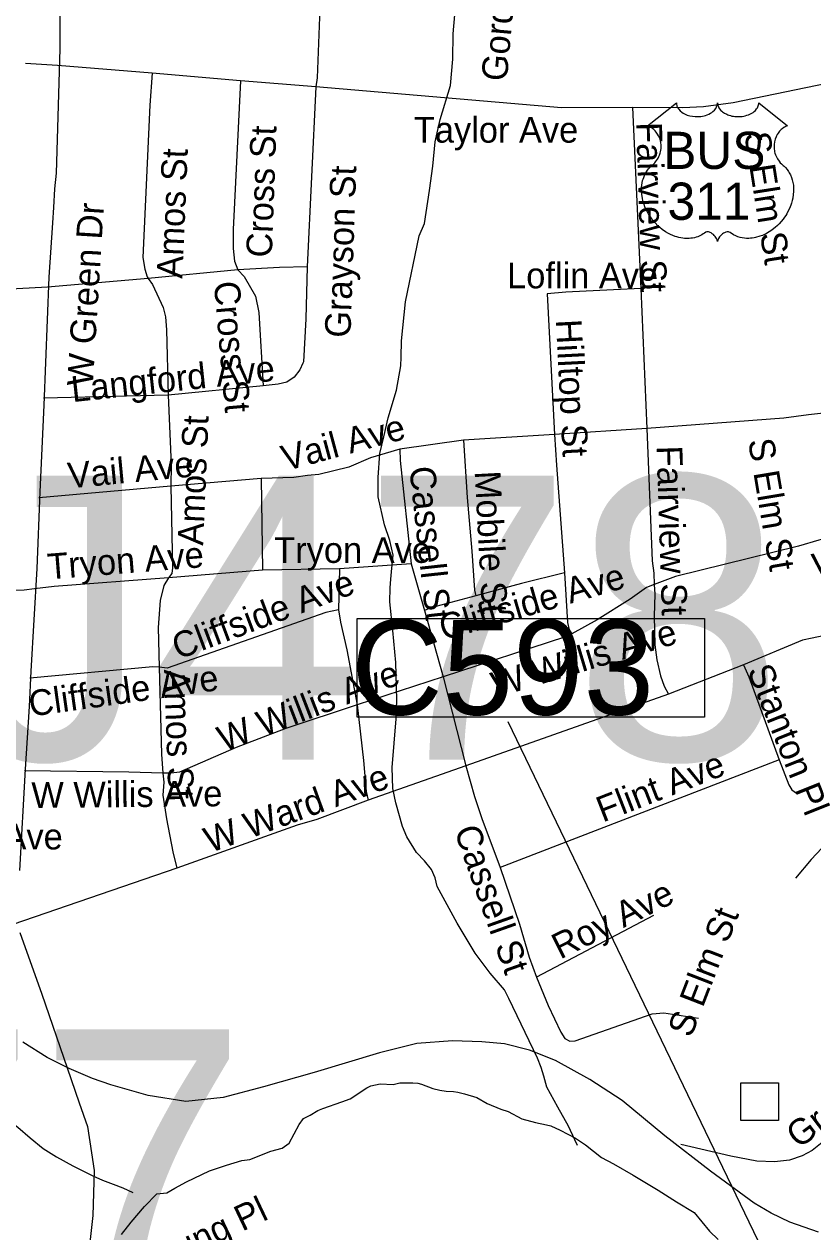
# Model space of a CAD drawing. Extents: x 1662474 to 1856135, y 779280 to 917889.
# Drawn here: x 1699781 to 1702696, y 797474 to 801937 of the extents above; entities that cross this region are included whole.
import ezdxf

# ---------------------------------------------------------------- set-up
doc = ezdxf.new("R2010")
doc.units = 0
for name, color, linetype in [('Exist Hydrographic Creek Single Shore', 7, 'Continuous'), ('Exist Hydrographic Misc Water Feature', 7, 'Continuous'), ('Exist Railroad Mainline', 7, 'Continuous'), ('Exist Road Non-System Structure Non-Sys Other Attributed CELL', 7, 'Continuous'), ('Exist Road Non-System Structure Non-Sys Other Number Label', 7, 'Continuous'), ('Exist Road Non-System Type 51', 7, 'Continuous'), ('Exist Road Non-System Type 51 Label', 7, 'Continuous'), ('Exist Road Primary US Shield CELL', 7, 'Continuous'), ('Exist Road Primary US Shield Number Label', 7, 'Continuous'), ('Exist Road Secondary Structure Culvert Number Label', 7, 'Continuous'), ('Exist Road Secondary Type 51 Attributed', 7, 'Continuous'), ('Exist Road Secondary Type 51 Label', 7, 'Continuous')]:
    doc.layers.add(name, color=color, linetype=linetype)

msp = doc.modelspace()

# ---------------------------------------------------------------- linework, layer by layer
at = {"layer": 'Exist Hydrographic Creek Single Shore'}
msp.add_lwpolyline([(1700140.6, 797464.6), (1700176.4, 797510.2), (1700226.2, 797567.5), (1700271.4, 797613.9), (1700308.4, 797617.9), (1700338.2, 797634.9), (1700381.4, 797659.3), (1700466.1, 797699.2), (1700528.6, 797720.2), (1700557.2, 797728.9), (1700586, 797738.1), (1700614.9, 797741.5), (1700692.6, 797771.9), (1700735.1, 797783.2), (1700760.1, 797802.1), (1700797.4, 797870.9), (1700813.9, 797892.4), (1700838.5, 797904.8), (1700866.1, 797922.9), (1700885.2, 797930.2), (1700954.9, 797954.6), (1700985.8, 797965.6), (1701048, 798005.8), (1701062.1, 798013.1), (1701097.1, 798020.8), (1701144.4, 798018.1), (1701168.8, 798024.9), (1701217.5, 798024.7), (1701236.1, 798023.9), (1701249.9, 798019.2), (1701291, 798004.2), (1701317.8, 797997.4), (1701341.1, 797993.2), (1701368.2, 797992.1), (1701383.6, 797990.6), (1701408.4, 797984.5), (1701453.8, 797970.4), (1701492.1, 797948.3), (1701543.2, 797927.1), (1701569.5, 797918.1), (1701620.1, 797891.4), (1701670.5, 797877.4), (1701710.8, 797869.1), (1701727.2, 797865.1), (1701761.6, 797849.1), (1701819.1, 797819.9), (1701855.9, 797795), (1701914.4, 797749.1), (1701958.5, 797725.2), (1702031.5, 797683.8), (1702123.9, 797628.1), (1702191.5, 797584.6), (1702257.6, 797544.9), (1702313.4, 797476.4), (1702345.9, 797445.4)], dxfattribs=at)
at = {"layer": 'Exist Hydrographic Misc Water Feature'}
for points in [[(1701175.2, 800766.2), (1701189.8, 800910.3), (1701240.4, 801154.6), (1701260.7, 801200.2), (1701279, 801322.1), (1701291.2, 801412), (1701299.7, 801502.1), (1701318, 801583.9), (1701356.5, 801710.2), (1701364.7, 801807.7), (1701367.1, 801900.4), (1701383.9, 802097.9), (1701392, 802158.4), (1701426.4, 802302.1), (1701454.7, 802368), (1701509.1, 802480.1)], [(1701825.9, 797793), (1701816.5, 797814.5), (1701792.8, 797864.3), (1701753, 797934.8), (1701713.2, 798008.6), (1701701.6, 798049.1), (1701691.5, 798081.3), (1701677.7, 798115.2), (1701572.3, 798335.6), (1701556.5, 798368), (1701502.9, 798429.8), (1701447.2, 798504), (1701381.6, 798614.4), (1701307.9, 798750.6), (1701299.9, 798782.6), (1701286.2, 798813.3), (1701260.2, 798845), (1701230.4, 798875.2), (1701194.7, 798933.4), (1701178.9, 798971.4), (1701155, 799059.7), (1701143.4, 799111.6), (1701141.4, 799189.6), (1701156.2, 799369.9), (1701158.4, 799439.5), (1701154.9, 799577.5), (1701143.4, 799695.9), (1701131.9, 799802), (1701133.8, 799853.6), (1701136.1, 799885.6), (1701140.2, 799925.8), (1701144.4, 799974.1), (1701132.7, 800028.4), (1701112.7, 800086.3), (1701088.9, 800190.2), (1701089.4, 800260.8), (1701095.7, 800350.1), (1701109.9, 800412.1), (1701126.1, 800482.4), (1701156.5, 800584.3), (1701172.9, 800674.3), (1701174.9, 800706.2), (1701175.2, 800766.2)], [(1699703.4, 797900.9), (1699757.2, 797860.5), (1699803, 797821.8), (1699851, 797782.2), (1699900.8, 797751.7), (1699960.7, 797717.7), (1700034.5, 797680.9), (1700070.4, 797665.4), (1700110.5, 797650.6), (1700146.3, 797636.8), (1700183.3, 797618.8)]]:
    msp.add_lwpolyline(points, dxfattribs=at)
at = {"layer": 'Exist Railroad Mainline'}
msp.add_lwpolyline([(1702716.6, 797473.2), (1702611, 797510), (1702541.9, 797542.7), (1702479.2, 797580.5), (1702317.8, 797697.7), (1702148.5, 797828.5), (1701991.3, 797959.3), (1701871.7, 798036.3), (1701744.2, 798106.8), (1701648.1, 798145.5), (1701556.3, 798168.1), (1701472.5, 798176.3), (1701364.2, 798179.2), (1701232.4, 798170.1), (1701094.2, 798134.8), (1700853.4, 798062.2), (1700665.2, 798009.3), (1700517, 797970.3), (1700378.9, 797955), (1700239.2, 797977.9), (1700101.1, 798016.8), (1700033.4, 798041.1), (1699947.4, 798077.7), (1699865.9, 798118.1), (1699776.1, 798174.7)], dxfattribs=at)
at = {"layer": 'Exist Road Non-System Structure Non-Sys Other Attributed CELL'}
msp.add_lwpolyline([(1702429.8, 798024.8), (1702568.7, 798024.8), (1702568.7, 797885.7), (1702429.8, 797885.7)], close=True, dxfattribs=at)
at = {"layer": 'Exist Road Non-System Type 51'}
for p, q in [((1699904.9, 801784.4), (1699786.1, 801791.8)), ((1700253.8, 801755), (1699904.9, 801784.4)), ((1700580.2, 801727.2), (1700253.8, 801755)), ((1700859, 801704.4), (1700580.2, 801727.2)), ((1700859, 801704.4), (1700827, 801040.4)), ((1702029.6, 801629.1), (1702059.5, 800959.2)), ((1700570.4, 801028.9), (1700239.6, 800997)), ((1700239.6, 800997), (1699866.9, 800964.5)), ((1702059.5, 800959.2), (1702081.6, 800443)), ((1700664.8, 800599.7), (1700313.1, 800566.1)), ((1700313.1, 800566.1), (1699853, 800555.1)), ((1702588.9, 800480.8), (1702081.6, 800443)), ((1702081.6, 800443), (1701740.4, 800420.9)), ((1701405.1, 800399.7), (1701168.8, 800365.9)), ((1701740.4, 800420.9), (1701405.1, 800399.7)), ((1700656.6, 800257.2), (1700323.6, 800229.6)), ((1700656.6, 800257.2), (1700661.4, 799918.4)), ((1700323.6, 800229.6), (1699835.1, 800185.8)), ((1700661.4, 799918.4), (1700314.4, 799890.8)), ((1700946.9, 799924.1), (1700661.4, 799918.4)), ((1700946.9, 799924.1), (1700943, 799772.7)), ((1701211, 799942.5), (1700946.9, 799924.1)), ((1701211, 799942.5), (1701260.1, 799770)), ((1701260.1, 799770), (1701330.1, 799524.9)), ((1702439.6, 799569), (1702162.6, 799461.1)), ((1701330.1, 799524.9), (1701012, 799420.9)), ((1701330.1, 799524.9), (1701413.4, 799196.2)), ((1702162.6, 799461.1), (1701413.4, 799196.2)), ((1701413.4, 799196.2), (1701051.9, 799068.5)), ((1702571.4, 799218.4), (1701540.4, 798820.7)), ((1700345.4, 798818.4), (1699738.9, 798609.4)), ((1702106.8, 798642.8), (1701675, 798415.5))]:
    msp.add_line(p, q, dxfattribs=at)
for points in [[(1700882.4, 802219.9), (1700863.5, 801738.8), (1700859, 801704.4)], [(1700253.8, 801755), (1700245.9, 801637.4), (1700219.1, 801074.2), (1700227.5, 801031.4), (1700235.6, 801003.4), (1700239.6, 800997)], [(1702882.9, 801741.4), (1702825.1, 801733.2), (1702401.2, 801645.9)], [(1700580.2, 801727.2), (1700553, 801178.4), (1700553, 801107.9), (1700558.8, 801061.4), (1700570.4, 801028.9)], [(1702029.6, 801629.1), (1701766.6, 801626.9), (1700859, 801704.4)], [(1702401.2, 801645.9), (1702291, 801631.7), (1702215.1, 801627.2), (1702029.6, 801629.1)], [(1700827, 801040.4), (1700724.6, 801038), (1700570.4, 801028.9)], [(1700570.4, 801028.9), (1700593.6, 801003.9), (1700635.9, 800931.7), (1700647.8, 800871.1), (1700664.8, 800599.7)], [(1700827, 801040.4), (1700821.5, 800847.2), (1700813.9, 800688.9), (1700811.5, 800684.2), (1700800.2, 800658.8), (1700779.2, 800631.7), (1700751.9, 800613.6), (1700720.4, 800606), (1700664.8, 800599.7)], [(1700239.6, 800997), (1700255.4, 800975.2), (1700295, 800889.4), (1700303.1, 800854.5), (1700306.8, 800806.8), (1700313.1, 800566.1)], [(1699866.9, 800964.5), (1699570.1, 800948.8), (1699509.6, 800941.7)], [(1702059.5, 800959.2), (1701782.9, 800945.9), (1701714.4, 800939.6), (1701740.4, 800420.9)], [(1700313.1, 800566.1), (1700324.9, 800308.4), (1700323.6, 800229.6)], [(1703089.1, 800545.6), (1702867.1, 800513.9), (1702679.4, 800493.4), (1702588.9, 800480.8)], [(1702081.6, 800443), (1702101.8, 799953.8), (1702107.9, 799908.4), (1702109.4, 799866.1)], [(1701405.1, 800399.7), (1701418.1, 800187.9), (1701435.9, 799988.7), (1701445.4, 799845.1), (1701450.1, 799824.6)], [(1701740.4, 800420.9), (1701748.8, 800307.2), (1701777.6, 799908.6)], [(1701168.8, 800365.9), (1701060.4, 800334.4), (1700981.4, 800300.2), (1700869.8, 800272.9), (1700828.4, 800268.4), (1700777.1, 800261.9), (1700656.6, 800257.2)], [(1701168.8, 800365.9), (1701171.1, 800324.4), (1701211, 799942.5)], [(1700323.6, 800229.6), (1700329.9, 799928), (1700326.5, 799906.8), (1700314.4, 799890.8)], [(1703176, 800145.6), (1702718.2, 800029.6), (1702642.1, 800007.6)], [(1702642.1, 800007.6), (1702188.4, 799895.8), (1702109.4, 799866.1)], [(1701777.6, 799908.6), (1701618.9, 799870), (1701450.1, 799824.6)], [(1701777.6, 799908.6), (1701789.4, 799725.9), (1701794.9, 799698.9), (1701804.6, 799683.4)], [(1700314.4, 799890.8), (1699891.9, 799859), (1699819.6, 799849.6)], [(1700314.4, 799890.8), (1700296.9, 799862.2), (1700283.6, 799807.4), (1700276.6, 799706.5), (1700280.2, 799560.6)], [(1702109.4, 799866.1), (1702080.5, 799854.6), (1702020.4, 799811.5), (1701898.9, 799734.9), (1701804.6, 799683.4)], [(1702109.4, 799866.1), (1702111.5, 799830.9), (1702109.1, 799749), (1702112.2, 799642.8), (1702119.6, 799587.9), (1702132.5, 799528.4), (1702146.1, 799490), (1702162.6, 799461.1)], [(1699819.6, 799849.6), (1699780.9, 799844.9), (1699484.5, 799838.5), (1699464.2, 799840.7)], [(1701450.1, 799824.6), (1701283.4, 799779.5), (1701260.1, 799770)], [(1700943, 799772.7), (1700895.5, 799762.9), (1700309.1, 799557.2), (1700280.2, 799560.6)], [(1700943, 799772.7), (1700949.9, 799727), (1700973.1, 799625.2), (1701012, 799420.9)], [(1703033.8, 799786.4), (1702733.8, 799676.4), (1702693.1, 799667.9)], [(1701804.6, 799683.4), (1701781.9, 799672.7), (1701330.1, 799524.9)], [(1702693.1, 799667.9), (1702657.4, 799660.6), (1702439.6, 799569)], [(1700280.2, 799560.6), (1700256.6, 799561.9), (1699802.4, 799519.4)], [(1700280.2, 799560.6), (1700288.6, 799239.4), (1700293.9, 799168.8)], [(1702439.6, 799569), (1702459.5, 799524.7), (1702571.4, 799218.4)], [(1701012, 799420.9), (1700748.5, 799334.1), (1700564, 799264.2), (1700354.6, 799172.9), (1700324.9, 799168.5), (1700293.9, 799168.8)], [(1701012, 799420.9), (1701034.9, 799216.2), (1701044.4, 799101.5), (1701051.9, 799068.5)], [(1701413.4, 799196.2), (1701445.9, 799082.1), (1701472.9, 799001.2), (1701540.4, 798820.7)], [(1702571.4, 799218.4), (1702606.8, 799125.2), (1702617.5, 799107.6), (1702635.6, 799095.2)], [(1700293.9, 799168.8), (1700167.4, 799172.9), (1699782.1, 799176.9)], [(1700293.9, 799168.8), (1700296.9, 799135.7), (1700293.4, 799087.7), (1700306.8, 799000.2), (1700330.4, 798877.7), (1700345.4, 798818.4)], [(1703148.5, 799100.2), (1702975.8, 799045.1), (1702880.8, 799000.5), (1702803.6, 798956.9), (1702749, 798913.1), (1702689.4, 798849.9), (1702630.9, 798780.6)], [(1701051.9, 799068.5), (1700862.4, 798997.6), (1700790.5, 798976.4), (1700345.4, 798818.4)], [(1701540.4, 798820.7), (1701611.5, 798611.2), (1701647.1, 798488.9), (1701675, 798415.5)], [(1701675, 798415.5), (1701717.8, 798309.7), (1701764.2, 798212.1), (1701779.5, 798188.9), (1701798.1, 798179), (1701816.8, 798179.8), (1702101.5, 798279.2), (1702144.9, 798283.4), (1702272.6, 798263.8)], [(1703056.1, 798065.1), (1702692.9, 797774.2), (1702656.1, 797754.9), (1702609.1, 797739.1), (1702554.2, 797732.5), (1702488.4, 797735.2), (1702392.4, 797753.5), (1702207.5, 797796.9)]]:
    msp.add_lwpolyline(points, dxfattribs=at)
at = {"layer": 'Exist Road Primary US Shield CELL'}
msp.add_lwpolyline([(1702191.4, 801645.6), (1702191.7, 801641.2), (1702192.8, 801636), (1702193.6, 801633.3), (1702196, 801628.1), (1702200.1, 801622), (1702205.7, 801616.1), (1702212, 801610.8), (1702216.3, 801608.1), (1702223.5, 801604.2), (1702231.8, 801600.7), (1702240.9, 801598.1), (1702250.3, 801596.2), (1702260.5, 801595.1), (1702270.6, 801594.9), (1702281.5, 801595.7), (1702293.6, 801598), (1702299.2, 801599.5), (1702305.4, 801601.6), (1702311.2, 801604), (1702317.5, 801607.4), (1702322.6, 801610.7), (1702326.6, 801613.5), (1702332.2, 801618.9), (1702336.7, 801624.5), (1702338.6, 801627.7), (1702340.2, 801630.7), (1702342.4, 801637.1), (1702343.1, 801639.9), (1702343.5, 801645.8), (1702343.9, 801640.9), (1702344.4, 801637.8), (1702345.2, 801634.8), (1702346.5, 801631.6), (1702348.7, 801627), (1702351.2, 801623.3), (1702356, 801617.7), (1702358.9, 801614.9), (1702361.6, 801612.7), (1702368.8, 801607.8), (1702377.3, 801603.5), (1702381.4, 801601.7), (1702385.7, 801600.2), (1702391.1, 801598.5), (1702396.7, 801597.2), (1702402.2, 801596.3), (1702407.8, 801595.5), (1702413.6, 801595), (1702418.3, 801594.9), (1702424.1, 801595), (1702429.4, 801595.3), (1702434.9, 801595.9), (1702440.9, 801596.9), (1702445.8, 801598), (1702452.2, 801599.7), (1702457.9, 801601.7), (1702463, 801603.9), (1702469.6, 801607.4), (1702474.9, 801610.7), (1702478.8, 801613.9), (1702483.5, 801618.1), (1702487.9, 801623.2), (1702490.5, 801626.9), (1702492.3, 801630.7), (1702494, 801634.8), (1702495, 801639), (1702495.5, 801642.7), (1702495.6, 801645.9), (1702601.9, 801561.2), (1702599.4, 801560.3), (1702593.6, 801557.5), (1702589, 801554.8), (1702581.7, 801549.6), (1702578.6, 801546.8), (1702575.4, 801543.8), (1702572.6, 801540.7), (1702570, 801537.7), (1702566.9, 801533.5), (1702564.2, 801529.2), (1702561.5, 801524.5), (1702559.5, 801520.4), (1702556.2, 801511.9), (1702554.7, 801506.5), (1702553.7, 801501.9), (1702552.4, 801492.4), (1702552.1, 801487.9), (1702552.1, 801483.4), (1702552.3, 801478.7), (1702552.8, 801474.2), (1702553.6, 801469.5), (1702554.3, 801465.3), (1702555.7, 801460.2), (1702557.5, 801454.3), (1702559.9, 801448.6), (1702564.7, 801439.4), (1702571, 801430), (1702575.4, 801424.7), (1702579.8, 801420.2), (1702586.4, 801414.7), (1702589.9, 801411.5), (1702594, 801407.4), (1702600.7, 801399.7), (1702603.4, 801396.1), (1702606.1, 801392), (1702608.6, 801387.8), (1702611.1, 801383.3), (1702613.1, 801379.3), (1702616.9, 801370.2), (1702619.6, 801361.3), (1702620.8, 801356.7), (1702622.8, 801346.3), (1702623.6, 801341.1), (1702624.4, 801330.9), (1702624.4, 801318.6), (1702623.5, 801307), (1702621.3, 801293.3), (1702619.5, 801285.2), (1702616.7, 801275.7), (1702614, 801267.5), (1702609.1, 801255.3), (1702604.8, 801246.5), (1702599.2, 801236.2), (1702595.4, 801230), (1702590.9, 801223.4), (1702585.4, 801215.7), (1702578.8, 801207.5), (1702571, 801198.9), (1702564.6, 801192.6), (1702556.4, 801185.2), (1702551.3, 801181), (1702544.2, 801175.6), (1702534.4, 801169.1), (1702524.7, 801163.5), (1702516.5, 801159.3), (1702509.2, 801156.2), (1702499.8, 801152.6), (1702484.1, 801148.3), (1702478.4, 801147.1), (1702471.6, 801146.1), (1702465.3, 801145.4), (1702459.1, 801145.1), (1702450.8, 801145.1), (1702442.6, 801145.7), (1702434.8, 801146.8), (1702426.7, 801148.5), (1702418.3, 801151), (1702410.6, 801154), (1702402.8, 801157.9), (1702389.6, 801166.2), (1702385.9, 801168.2), (1702383.7, 801168.7), (1702378.6, 801169), (1702373.9, 801168), (1702369, 801166), (1702366, 801164.5), (1702362.1, 801161.9), (1702359.1, 801159.5), (1702355.4, 801156), (1702352.9, 801153.2), (1702351, 801150.9), (1702347.3, 801145.1), (1702346, 801142.3), (1702344.6, 801138.7), (1702343.4, 801133.4), (1702341.7, 801140.1), (1702339.8, 801144.5), (1702337.5, 801148.3), (1702335.2, 801151.6), (1702331.5, 801155.9), (1702328.1, 801159.1), (1702324.1, 801162.3), (1702319.9, 801164.9), (1702316.4, 801166.7), (1702313.3, 801167.9), (1702309.5, 801168.8), (1702306.3, 801169), (1702303.8, 801169), (1702300.2, 801168.2), (1702295.4, 801164.7), (1702290.9, 801161.6), (1702285.9, 801158.5), (1702280, 801155.4), (1702275.7, 801153.3), (1702270.5, 801151.3), (1702264.5, 801149.3), (1702258, 801147.6), (1702251.2, 801146.3), (1702245.3, 801145.4), (1702239, 801144.8), (1702233.3, 801144.6), (1702227.3, 801144.7), (1702221.7, 801145.1), (1702215.3, 801145.7), (1702207.2, 801146.9), (1702200.6, 801148.4), (1702193.6, 801150.3), (1702186.3, 801152.5), (1702178.6, 801155.5), (1702169, 801159.7), (1702162.2, 801163.1), (1702151.6, 801169.2), (1702139.2, 801177.8), (1702129.8, 801185.4), (1702123, 801191.7), (1702112.9, 801202), (1702106.9, 801208.7), (1702097.6, 801220.7), (1702091.6, 801229.5), (1702087.8, 801235.9), (1702082.1, 801246.2), (1702079, 801252.6), (1702075, 801262.1), (1702071.8, 801270.7), (1702069.2, 801278.8), (1702067.8, 801284), (1702065.8, 801293.1), (1702064.6, 801299.6), (1702063.4, 801308.5), (1702062.7, 801317.8), (1702062.6, 801326.4), (1702062.8, 801333.6), (1702063.6, 801341.9), (1702065, 801350.8), (1702066.7, 801358.4), (1702068.3, 801363.8), (1702070.5, 801370.5), (1702073.5, 801377.9), (1702077, 801384.9), (1702080.4, 801390.7), (1702084.6, 801397), (1702088.7, 801402.3), (1702094.1, 801408.2), (1702099.8, 801413.6), (1702105, 801417.9), (1702111.1, 801423.9), (1702114.3, 801427.5), (1702118.2, 801432.6), (1702121.3, 801437.3), (1702123.7, 801441.5), (1702126.9, 801447.7), (1702128.9, 801452.4), (1702131.3, 801459.6), (1702132.6, 801464.6), (1702133.8, 801471), (1702134.6, 801477.1), (1702134.9, 801484.7), (1702134.8, 801491), (1702133.9, 801498.4), (1702132.6, 801505.4), (1702130.9, 801511.6), (1702128.3, 801518.6), (1702125.8, 801523.7), (1702121.8, 801530.7), (1702117.2, 801537.2), (1702112.6, 801542.5), (1702107.9, 801547.2), (1702103.3, 801550.7), (1702099, 801553.8), (1702093.6, 801557), (1702088.4, 801559.6), (1702085.2, 801560.9)], close=True, dxfattribs=at)
at = {"layer": 'Exist Road Secondary Structure Culvert Number Label'}
msp.add_line((1702692.7, 797027.6), (1701569.4, 799358.2), dxfattribs=at)
msp.add_lwpolyline([(1701012, 799740.1), (1702294.8, 799740.1), (1702294.8, 799375.2), (1701012, 799375.2)], close=True, dxfattribs=at)
at = {"layer": 'Exist Road Secondary Type 51 Attributed'}
for points in [[(1699913.3, 802242.5), (1699913.3, 801845.7), (1699899, 801386.3), (1699893.9, 801328.5), (1699889.1, 801259.1), (1699886, 801202.2), (1699872.8, 801002), (1699853.8, 800529.1), (1699839.5, 800208.3), (1699827.7, 799925.5), (1699806.3, 799545.3), (1699799.1, 799414.6), (1699784.9, 799184.1), (1699763.5, 798808.6)], [(1699765.8, 798580.5), (1699846.7, 798352.3), (1699940.1, 798080.4)], [(1699940.1, 798080.4), (1699984.6, 797950.7), (1700015.5, 797862.8), (1700029.8, 797765.3), (1700039.3, 797701.2), (1700034.5, 797534.8), (1700022.6, 797423.1), (1700006, 797354.2), (1699975.1, 797249.7), (1699922.8, 797135.6), (1699834.8, 796945.5), (1699751.6, 796788.6), (1699639.8, 796565.3), (1699497.8, 796282.3), (1699427.4, 796056.2), (1699372.1, 795825.1), (1699351.2, 795502.4)]]:
    msp.add_lwpolyline(points, dxfattribs=at)

# ---------------------------------------------------------------- texts
at = {"layer": 'Exist Road Non-System Structure Non-Sys Other Number Label'}
for s, p in [('J478', (1699545.4, 799218.3)), ('J477', (1697564.8, 797172.3))]:
    msp.add_text(s, height=1049.86, dxfattribs=at).set_placement(p)
at = {"layer": 'Exist Road Non-System Type 51 Label'}
for s, rotation, p in [('Gordy Pl', 85.0331, (1701565, 801723.3)), ('Cross St', 87.9539, (1700696.3, 801073)), ('Fairview St', 271.7889, (1702042.8, 801573.3)), ('S Elm St', 278.934, (1702442.1, 801531.3)), ('Amos St', 87.5608, (1700365.6, 800995.3)), ('Grayson St', 88.021, (1700986.8, 800776.8)), ('Cross St', 274.9746, (1700481.9, 800983.3)), ('Hilltop St', 272.9171, (1701745.8, 800844.1)), ('Langford Ave', 6.0335, (1699959.9, 800539.9)), ('Amos St', 87.5608, (1700442.4, 800008.8)), ('Vail Ave', 15.0708, (1700747, 800284.6)), ('S Elm St', 279.5031, (1702455.8, 800398.3)), ('Fairview St', 271.7889, (1702118.1, 800377.7)), ('Vail Ave', 5.462, (1699946.7, 800220.8)), ('Cassell St', 276.1999, (1701204.2, 800298.2)), ('Mobile St', 273.0332, (1701445.8, 800284)), ('W Willis Ave', 12.5694, (1702706.8, 799885)), ('Tryon Ave', 4.5404, (1699870.7, 799884.5)), ('Cliffside Ave', 20.5739, (1700349.7, 799587.5)), ('Cliffside Ave', 16.2478, (1701331, 799658.1)), ('W Willis Ave', 16.7084, (1701525.2, 799447.1)), ('Cliffside Ave', 8.0158, (1699805.1, 799377.7)), ('Amos St', 271.9738, (1700298.2, 799551.6)), ('W Willis Ave', 21.0497, (1700519, 799246.9)), ('Stanton Pl', 291.79, (1702452, 799548.9)), ('Flint Ave', 21.269, (1701919, 798986)), ('W Ward Ave', 20.0448, (1700468, 798873.1)), ('W Willis Ave', 0.5167, (1699808.3, 799040.2)), ('Cassell St', 289.492, (1701369.1, 798957.6)), ('Roy Ave', 26.545, (1701761.8, 798479.4)), ('S Elm St', 68.8244, (1702245.3, 798187.6)), ('Greer Ave', 37.0416, (1702643.2, 797778.8)), ('Young Pl', 25.4206, (1700223.2, 797301.5))]:
    msp.add_text(s, height=95, rotation=rotation, dxfattribs=at).set_placement(p)
for s, p in [('Taylor Ave', (1701221.4, 801498.7)), ('Loflin Ave', (1701565.9, 800960.5)), ('Tryon Ave', (1700705.4, 799945.8)), ('Clinton Ave', (1699274.1, 798887.2))]:
    msp.add_text(s, height=95, dxfattribs=at).set_placement(p)
at = {"layer": 'Exist Road Primary US Shield Number Label'}
for s, p in [('BUS', (1702142.4, 801401.5)), ('311', (1702158.5, 801213.6))]:
    msp.add_text(s, height=137.5, dxfattribs=at).set_placement(p)
at = {"layer": 'Exist Road Secondary Structure Culvert Number Label'}
msp.add_text('C593', height=350, dxfattribs=at).set_placement((1700989.8, 799384.9))
at = {"layer": 'Exist Road Secondary Type 51 Label'}
msp.add_text('W Green Dr', height=95, rotation=86.4534, dxfattribs=at).set_placement((1700034.5, 800596.8))

doc.saveas('drawing.dxf')
